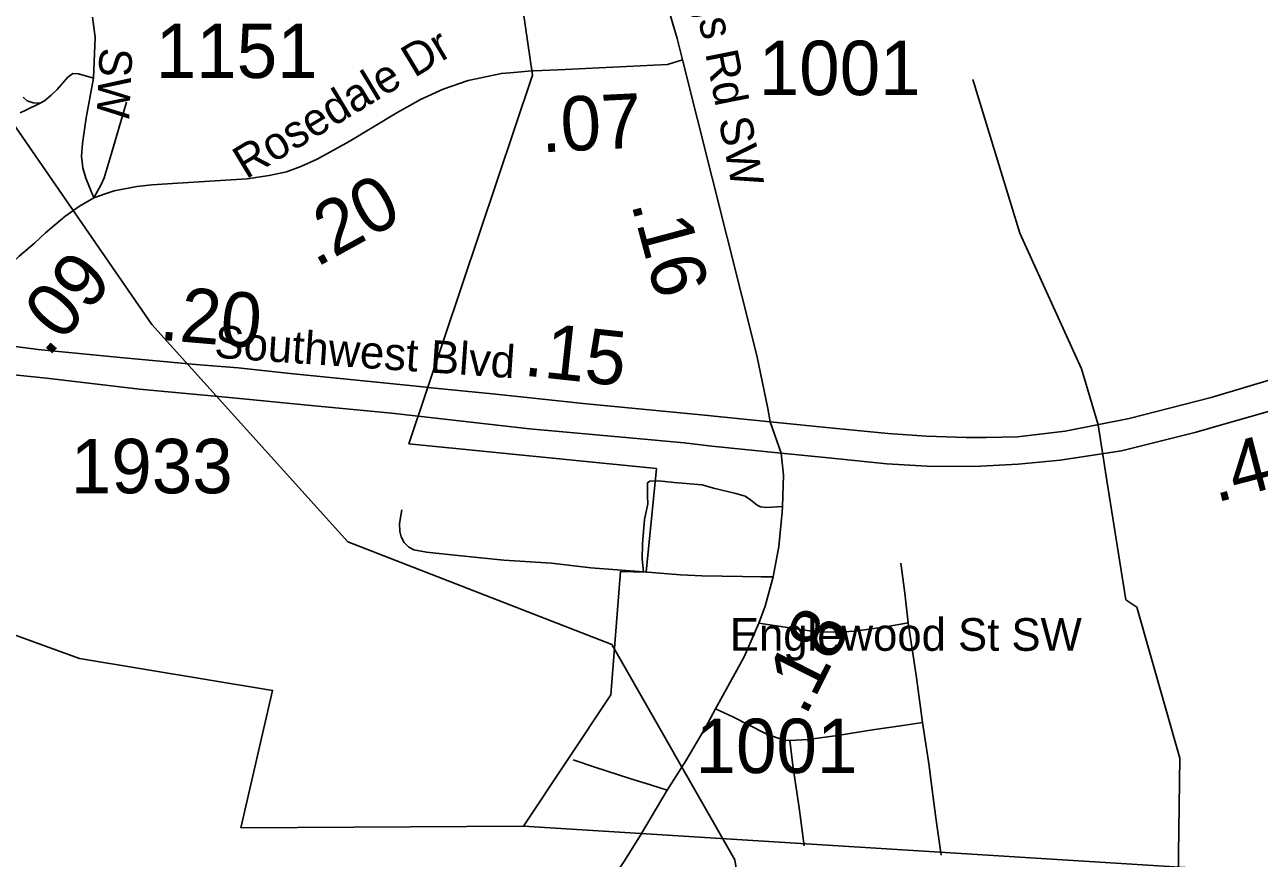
# Model space of a CAD drawing. Extents: x 1159738 to 1321356, y 736314 to 882035.
# Drawn here: x 1247285 to 1250120, y 781891 to 783806 of the extents above; entities that cross this region are included whole.
import ezdxf

# ---------------------------------------------------------------- set-up
doc = ezdxf.new("R2010")
doc.units = 0
for name, color, linetype in [('Exist Boundary Political City Limit New', 7, 'Continuous'), ('Exist Hydrographic Creek Single Shore', 7, 'Continuous'), ('Exist Road Non-System Type 51', 7, 'Continuous'), ('Exist Road Non-System Type 51 Label', 7, 'Continuous'), ('Exist Road Secondary Mileage Hundredths English Label', 7, 'Continuous'), ('Exist Road Secondary Type 51 Attributed', 7, 'Continuous'), ('Exist Road Secondary Type 51 Divided Attributed', 7, 'Continuous'), ('Exist Road Secondary Type 51 Label', 7, 'Continuous'), ('Exist Road Secondary Type 51 Number Label', 7, 'Continuous'), ('Exist Road Secondary Type 51 Undivided 4 Lane Attributed', 7, 'Continuous'), ('Exist Utilities Electrical Transmission Line', 7, 'Continuous'), ('Map Preparation Boundary City Limit Buffer Line', 7, 'Continuous')]:
    doc.layers.add(name, color=color, linetype=linetype)

msp = doc.modelspace()

# ---------------------------------------------------------------- linework, layer by layer
at = {"layer": 'Exist Boundary Political City Limit New'}
for points in [[(1248428.9, 783842.1), (1248451, 783689.5), (1248167.1, 782843.3), (1248735.7, 782786.3), (1248712.4, 782548.2), (1248653.3, 782550.2), (1248630.7, 782266.7), (1248430.3, 781964.9), (1249962.6, 781868.9), (1249996.8, 781562.8), (1249974, 781295.4), (1250073.5, 781090.5), (1250136.1, 781056.4)], [(1247188.3, 782430.3), (1247410.3, 782350.3), (1247854.1, 782276.6), (1247781.1, 781961.5), (1248430.3, 781964.9), (1249962.6, 781868.9), (1249996.8, 781562.8), (1249974, 781295.4), (1250073.5, 781090.5), (1250136.1, 781056.4)]]:
    msp.add_lwpolyline(points, dxfattribs=at)
at = {"layer": 'Exist Hydrographic Creek Single Shore'}
for points in [[(1249712.1, 783015.4), (1249570.1, 783326.8), (1249462.1, 783680.2)], [(1249735.7, 782935.4), (1249712.1, 783015.4)], [(1249770.5, 782758.7), (1249750.1, 782886.6), (1249735.7, 782935.4)], [(1251778.2, 779415.6), (1251754.2, 779439.1), (1251590.1, 779544.1), (1251411.1, 779741.4), (1250876.1, 780021.3), (1250706.2, 780192.2), (1250650.2, 780311.4), (1250236.2, 780739.9), (1250059.1, 780992.9), (1249988.2, 781128.9), (1249928.1, 781405.9), (1249938.1, 782121.2), (1249839.1, 782467.9), (1249814.1, 782484.8), (1249770.5, 782758.7)]]:
    msp.add_lwpolyline(points, dxfattribs=at)
at = {"layer": 'Exist Road Non-System Type 51'}
for points in [[(1247442.5, 783683), (1247408.2, 783692.8), (1247394.9, 783693.5), (1247383.7, 783685.1), (1247359.3, 783657.1), (1247345.3, 783643.8), (1247329.9, 783631.2), (1247320.1, 783625.6)], [(1247280.9, 783639.6), (1247290.7, 783631.2), (1247304, 783626.3), (1247320.1, 783625.6)], [(1247518.6, 783628), (1247496.2, 783552.4), (1247480.9, 783499.9), (1247466.9, 783454.4), (1247460.6, 783439), (1247443.8, 783408.2)], [(1247320.1, 783625.6), (1247287.2, 783609.5), (1247273.9, 783603.2)], [(1249025.4, 782699.1), (1248988.9, 782697.1), (1248974.9, 782698.6), (1248966.9, 782702.6), (1248951.9, 782714.6), (1248939.4, 782722.6), (1248918.4, 782729.1), (1248866.9, 782741.6), (1248840.4, 782748.6), (1248776.4, 782754.6), (1248740.4, 782758.1), (1248720.6, 782757.6), (1248715.1, 782753.6), (1248715.1, 782722.1), (1248715.6, 782705.6), (1248708.1, 782669.1), (1248703.6, 782613.5), (1248702.6, 782578.5), (1248706.1, 782549.1)], [(1248706.1, 782549.1), (1248585.2, 782558.4), (1248494.8, 782568.9), (1248385.5, 782575.9), (1248279.6, 782586.7), (1248207.6, 782594.2), (1248178.2, 782599.7), (1248166.7, 782605.7), (1248156.2, 782616.7), (1248149.2, 782629.2), (1248146.2, 782641.7), (1248145.2, 782660.2), (1248150.7, 782691.7)], [(1249313.7, 782431.9), (1249306.3, 782499.9), (1249297, 782568.9)], [(1249003.9, 782537.9), (1248976.5, 782537.9), (1248933.5, 782538.4), (1248840, 782539.9), (1248791, 782541.9), (1248706.1, 782549.1)], [(1248970.9, 782431.3), (1249031.4, 782422.3), (1249102.4, 782411.3), (1249148.9, 782410.8), (1249191.3, 782412.8), (1249262.7, 782422.9), (1249313.7, 782431.9)], [(1249313.7, 782431.9), (1249332.1, 782311.5), (1249346.8, 782203.1)], [(1248871, 782234.3), (1248911.2, 782216.2), (1248986, 782177.5), (1249013.1, 782167.7), (1249028.6, 782162.3), (1249041.9, 782161.7)], [(1249346.8, 782203.1), (1249306.7, 782197.3), (1249231.6, 782186.2), (1249151.5, 782173.3), (1249083.7, 782164.4), (1249041.9, 782161.7)], [(1249346.8, 782203.1), (1249362.3, 782103.6), (1249366.3, 782072), (1249377.4, 781983.9), (1249389.4, 781898)], [(1249041.9, 782161.7), (1249048.6, 782104.5), (1249063.3, 782006.8), (1249074.9, 781919.6)], [(1248760.5, 782047.5), (1248721.8, 782059.8), (1248676.7, 782073.3), (1248594.4, 782100.6), (1248544.7, 782117.5)]]:
    msp.add_lwpolyline(points, dxfattribs=at)
at = {"layer": 'Exist Road Secondary Type 51 Attributed'}
for points in [[(1247443.8, 783408.2), (1247425.1, 783453.2), (1247417.9, 783476.9), (1247415.3, 783503.6), (1247417.2, 783533), (1247426.2, 783592.1), (1247442.5, 783683), (1247446.7, 783777.3), (1247440.1, 783823.2)], [(1248449.6, 783699.6), (1248453.1, 783699.9), (1248510.2, 783702.1), (1248761, 783714.5), (1248795.2, 783724.7)], [(1247443.8, 783408.2), (1247472, 783418.2), (1247490, 783423.9), (1247541.9, 783434), (1247576.7, 783438.1), (1247636.4, 783441.9), (1247722, 783447.1), (1247795.7, 783451.6), (1247845.9, 783459.5), (1247885.7, 783467.8), (1247919.1, 783479.8), (1247956.4, 783496.7), (1248029.8, 783537.3), (1248137.6, 783602.6), (1248194, 783633.8), (1248245.8, 783657.4), (1248302.9, 783677.3), (1248379.6, 783693.7), (1248408.1, 783695.7), (1248449.6, 783699.6)], [(1247150.2, 783081.1), (1247155.5, 783102.5), (1247166.8, 783138.9), (1247178.4, 783167.1), (1247199.4, 783201), (1247228.3, 783232.8), (1247272.3, 783274.1), (1247307.5, 783304.1), (1247332.7, 783327.4), (1247376.5, 783365.6), (1247410.8, 783388.9), (1247443.8, 783408.2)], [(1248996.9, 782893.9), (1249021.9, 782821.7)], [(1249021.9, 782821.7), (1249027.8, 782771.1), (1249025.4, 782699.1), (1249024.3, 782686.1), (1249016.8, 782607.5), (1249003.9, 782537.9), (1248985.4, 782470.3), (1248970.9, 782431.3), (1248953.5, 782390.5), (1248937.4, 782354), (1248908.2, 782300.8), (1248871, 782234.3), (1248848.3, 782191.8), (1248803.3, 782115), (1248760.5, 782047.5), (1248701.2, 781947.9)], [(1248701.2, 781947.9), (1248700.4, 781946.7), (1248660.6, 781883.2), (1248627.8, 781833), (1248593.4, 781785.1), (1248551.1, 781730.9), (1248528.5, 781702.6), (1248491.2, 781659.7), (1248448.5, 781612.6), (1248407.8, 781570.7), (1248352.8, 781517.7), (1248290, 781460.9), (1248228, 781410.3), (1248078.6, 781292.5), (1248040, 781262.7)]]:
    msp.add_lwpolyline(points, dxfattribs=at)
at = {"layer": 'Exist Road Secondary Type 51 Divided Attributed'}
for points in [[(1248210.5, 782972.5), (1248206.7, 782972.9), (1248086, 782985.3), (1247894.6, 783004.9), (1247774.9, 783017.3), (1247677.7, 783025.6), (1247503.9, 783041.1), (1247315.6, 783059.7), (1247150.2, 783081.1)], [(1251313.3, 782922.2), (1251209.5, 782967.1), (1251135.4, 782994), (1251059, 783019.2), (1250947.9, 783046.8), (1250843.3, 783064.1), (1250757.4, 783072), (1250640.8, 783076.7), (1250554.4, 783072.8), (1250441.6, 783060.2), (1250325, 783038.1), (1250173.7, 782998.7), (1250009.5, 782949.5), (1249821.4, 782901.2), (1249674.6, 782872.5), (1249565.3, 782859.1), (1249493, 782858), (1249447, 782858), (1249355.9, 782860.9), (1249267.7, 782866.6), (1249149.2, 782878.1), (1248996.9, 782893.9)], [(1247131.3, 783017.5), (1247244.9, 783003), (1247334.6, 782994), (1247548.1, 782968.7), (1247762.5, 782948.9), (1247926.7, 782932.5), (1248127.4, 782913.8), (1248188.4, 782906.8)], [(1249021.9, 782821.7), (1249130.8, 782811), (1249265.2, 782797), (1249357.2, 782792), (1249465.1, 782790.8), (1249566.7, 782796.7), (1249663.2, 782805.4), (1249803.6, 782827), (1249975.2, 782870.2), (1250033.5, 782887.1), (1250202.5, 782935.2), (1250322.6, 782968.7), (1250403, 782986.1), (1250481.1, 782997.9), (1250585.9, 783006.6), (1250665.5, 783008.9), (1250753.5, 783005), (1250872.5, 782990), (1250951.8, 782977.4), (1251040.1, 782953.7), (1251125.2, 782926.1), (1251203, 782897.7), (1251274.7, 782865.4)], [(1248996.9, 782893.9), (1248838.4, 782909.4), (1248567.5, 782935.6), (1248367.1, 782957.3), (1248210.5, 782972.5)], [(1248188.4, 782906.8), (1248444, 782877.3), (1248681.9, 782856.3), (1248799.2, 782845.2), (1248863.1, 782838.1), (1249021.9, 782821.7)]]:
    msp.add_lwpolyline(points, dxfattribs=at)
at = {"layer": 'Exist Road Secondary Type 51 Undivided 4 Lane Attributed'}
for points in [[(1248699.8, 784166.3), (1248708.7, 784073.5), (1248738.3, 783928.1), (1248783.2, 783774.3), (1248795.2, 783724.7)], [(1248795.2, 783724.7), (1248966.4, 783045.8), (1248991.4, 782924.4), (1248996.9, 782893.9)]]:
    msp.add_lwpolyline(points, dxfattribs=at)
at = {"layer": 'Exist Utilities Electrical Transmission Line'}
msp.add_lwpolyline([(1245414.7, 786458.9), (1245655.3, 785949.5), (1245917.9, 785424.2), (1246149, 784983), (1246359.1, 784678.3), (1246905.4, 784090), (1247576.7, 783117), (1248027.1, 782618.2), (1248633.2, 782382.1), (1248916, 781887.4), (1248978, 781502.2), (1249135.7, 781236.5), (1249364.5, 780949.5), (1249705.2, 780536.3)], dxfattribs=at)
at = {"layer": 'Map Preparation Boundary City Limit Buffer Line'}
for points in [[(1248428.9, 783842.1), (1248451, 783689.5), (1248167.1, 782843.3), (1248735.7, 782786.3), (1248712.4, 782548.2), (1248653.3, 782550.2), (1248630.7, 782266.7), (1248430.3, 781964.9), (1249962.6, 781868.9), (1249996.8, 781562.8), (1249974, 781295.4), (1250073.5, 781090.5), (1250136.1, 781056.4)], [(1247188.3, 782430.3), (1247410.3, 782350.3), (1247854.1, 782276.6), (1247781.1, 781961.5), (1248430.3, 781964.9), (1249962.6, 781868.9), (1249996.8, 781562.8), (1249974, 781295.4), (1250073.5, 781090.5), (1250136.1, 781056.4)]]:
    msp.add_lwpolyline(points, dxfattribs=at)

# ---------------------------------------------------------------- texts
at = {"layer": 'Exist Road Non-System Type 51 Label'}
msp.add_text('Englewood St SW', height=75, dxfattribs=at).set_placement((1248904.3, 782367.7))
at = {"layer": 'Exist Road Secondary Mileage Hundredths English Label'}
for s, rotation, p in [('.07', 2.8315, (1248472.1, 783512.5)), ('.20', 28.9498, (1247953.8, 783247.1)), ('.16', 284.9708, (1248677.3, 783395.1)), ('.09', 49.0574, (1247338.2, 783039.4)), ('.20', 355.1318, (1247591.8, 783082.3)), ('.15', 353.8213, (1248428.4, 783000.2)), ('.44', 14.5711, (1250020.8, 782707.9)), ('.18', 63.2036, (1249078.1, 782215.2))]:
    msp.add_text(s, height=125, rotation=rotation, dxfattribs=at).set_placement(p)
at = {"layer": 'Exist Road Secondary Type 51 Label'}
for s, rotation, p in [('Connelly Springs Rd SW', 281.2684, (1248693.9, 784511.4)), ('Rosedale Dr', 31.0678, (1247792.9, 783449.8)), ('SW', 267.3405, (1247457.3, 783754.2)), ('Southwest Blvd', 356.0517, (1247718.9, 783041.2))]:
    msp.add_text(s, height=75, rotation=rotation, dxfattribs=at).set_placement(p)
at = {"layer": 'Exist Road Secondary Type 51 Number Label'}
for s, p in [('1151', (1247585.7, 783683.2)), ('1001', (1248970.6, 783644)), ('1933', (1247390.6, 782729.5)), ('1001', (1248825.4, 782086.9))]:
    msp.add_text(s, height=125, dxfattribs=at).set_placement(p)

doc.saveas('drawing.dxf')
